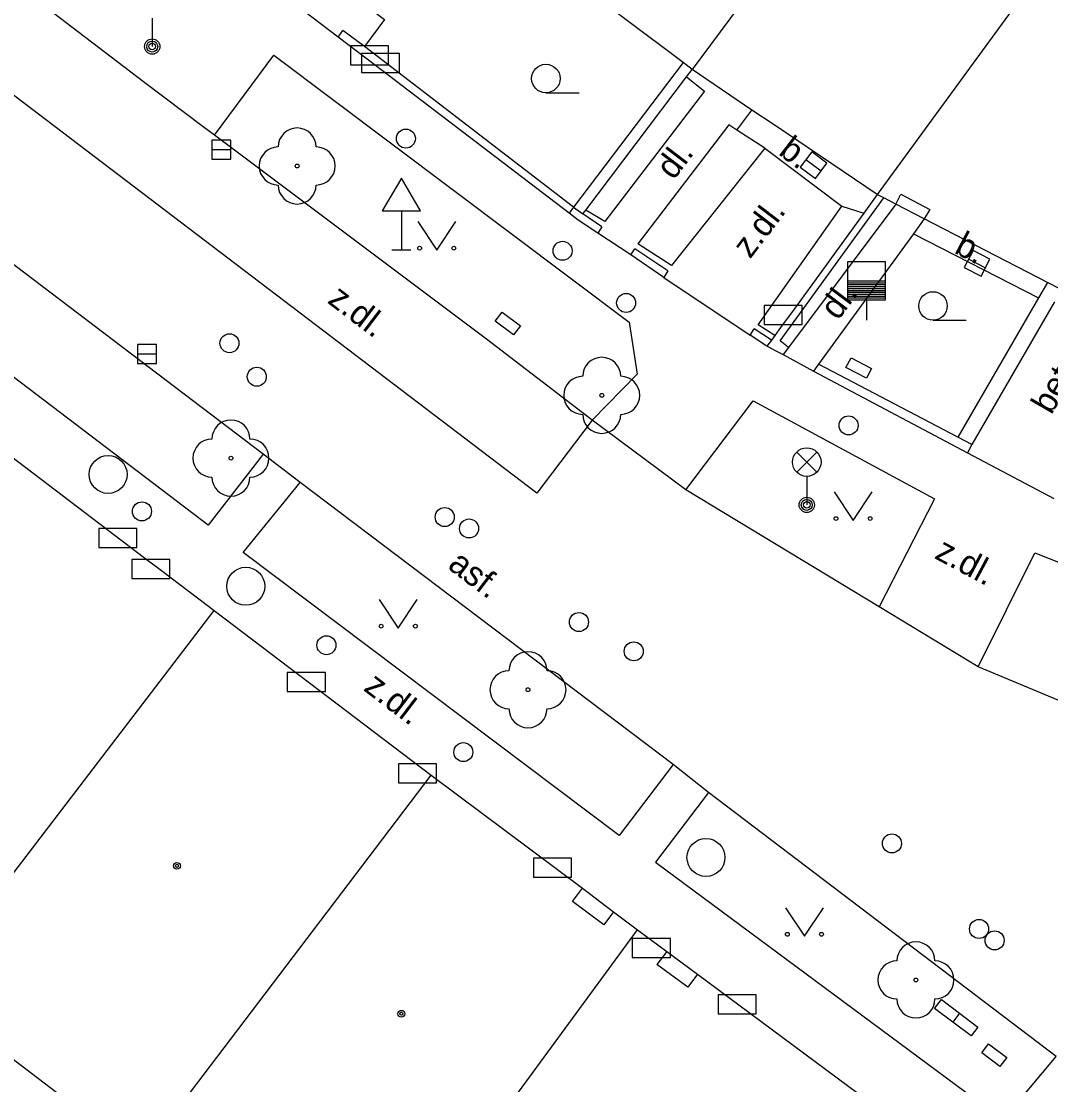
# Model space of a CAD drawing. Extents: x -595546 to -593986, y -1160845 to -1159202.
# Drawn here: x -595166.02 to -595138.96, y -1160783.85 to -1160755.88 of the extents above; entities that cross this region are included whole.
import ezdxf

# ---------------------------------------------------------------- set-up
doc = ezdxf.new("R2010")
doc.units = 0
for name, color, linetype in [('Level 22', 7, 'Continuous'), ('Level 24', 7, 'Continuous'), ('Level 27', 7, 'Continuous'), ('Level 28', 7, 'Continuous'), ('Level 31', 7, 'Continuous'), ('Level 33', 7, 'Continuous'), ('Level 34', 7, 'Continuous'), ('Level 36', 7, 'Continuous'), ('Level 39', 7, 'Continuous'), ('silnoproud - povrch.  znaky a  RIS  skut. velikost', 7, 'Continuous'), ('slaboproud - povrch.  znaky a tel. budka skut. velikost', 7, 'Continuous'), ('TM - budovy zdene_ betonove - NP', 7, 'Continuous'), ('TM - budovy zdene_ betonove - VP', 7, 'Continuous'), ('TM - chodniky - VP', 7, 'Continuous'), ('TM - komunikace - VP', 7, 'Continuous'), ('TM - letecke snimky - pomocna linie', 7, 'Continuous'), ('TM - plot drateny_ kovovy - VP', 7, 'Continuous'), ('TM - plot zdeny_ ohradni zed - VP', 7, 'Continuous'), ('TM - podezdivka plotu - VP', 7, 'Continuous'), ('TM - popis povrchu', 7, 'Continuous'), ('TM - rozhrani mezi zpev. plochami mezi sebou - VP', 7, 'Continuous'), ('TM - rozhrani ploch obecne - VP', 7, 'Continuous'), ('TM - vjezd na pozemek', 7, 'Continuous')]:
    doc.layers.add(name, color=color, linetype=linetype)

msp = doc.modelspace()

# ---------------------------------------------------------------- linework, layer by layer
at = {"layer": 'Level 22'}
for centre in [(-595158.77, -1160759.69), (-595150.76, -1160765.72), (-595160.51, -1160767.37), (-595152.7, -1160773.46), (-595142.5, -1160781.09)]:
    msp.add_circle(centre, 0.05, dxfattribs=at)
for centre, start, end in [((-595158.77, -1160759.19), 0, 180), ((-595159.27, -1160759.69), 90, 270), ((-595158.27, -1160759.69), 270, 90), ((-595158.77, -1160760.19), 180, 0), ((-595150.76, -1160765.22), 0, 180), ((-595151.26, -1160765.72), 90, 270), ((-595150.26, -1160765.72), 270, 90), ((-595160.51, -1160766.87), 0, 180), ((-595150.76, -1160766.22), 180, 0), ((-595161.01, -1160767.37), 90, 270), ((-595160.01, -1160767.37), 270, 90), ((-595160.51, -1160767.87), 180, 0), ((-595152.7, -1160772.96), 0, 180), ((-595153.2, -1160773.46), 90, 270), ((-595152.2, -1160773.46), 270, 90), ((-595152.7, -1160773.96), 180, 0), ((-595142.5, -1160780.59), 0, 180), ((-595143, -1160781.09), 90, 270), ((-595142, -1160781.09), 270, 90), ((-595142.5, -1160781.59), 180, 0)]:
    msp.add_arc(centre, 0.5, start, end, dxfattribs=at)
at = {"layer": 'Level 24'}
for points in [[(-595157.367, -1160757.028), (-595156.367, -1160757.028), (-595156.367, -1160756.528), (-595157.367, -1160756.528)], [(-595157.078, -1160757.229), (-595156.078, -1160757.229), (-595156.078, -1160756.729), (-595157.078, -1160756.729)], [(-595146.487, -1160763.858), (-595145.487, -1160763.858), (-595145.487, -1160763.358), (-595146.487, -1160763.358)], [(-595163.988, -1160769.719), (-595162.988, -1160769.719), (-595162.988, -1160769.219), (-595163.988, -1160769.219)], [(-595163.117, -1160770.538), (-595162.117, -1160770.538), (-595162.117, -1160770.038), (-595163.117, -1160770.038)], [(-595159.028, -1160773.509), (-595158.028, -1160773.509), (-595158.028, -1160773.009), (-595159.028, -1160773.009)], [(-595156.107, -1160775.908), (-595155.107, -1160775.908), (-595155.107, -1160775.408), (-595156.107, -1160775.408)], [(-595152.558, -1160778.389), (-595151.558, -1160778.389), (-595151.558, -1160777.889), (-595152.558, -1160777.889)], [(-595149.957, -1160780.498), (-595148.957, -1160780.498), (-595148.957, -1160779.998), (-595149.957, -1160779.998)], [(-595147.698, -1160781.979), (-595146.698, -1160781.979), (-595146.698, -1160781.479), (-595147.698, -1160781.479)]]:
    msp.add_lwpolyline(points, close=True, dxfattribs=at)
at = {"layer": 'Level 27'}
for p, q in [((-595161.01, -1160759.26), (-595160.51, -1160759.26)), ((-595145.39, -1160759.52), (-595144.99, -1160759.82)), ((-595141.112, -1160762.136), (-595140.668, -1160762.364)), ((-595162.97, -1160764.63), (-595162.47, -1160764.63))]:
    msp.add_line(p, q, dxfattribs=at)
for points in [[(-595161.01, -1160759.51), (-595160.51, -1160759.51), (-595160.51, -1160759.01), (-595161.01, -1160759.01)], [(-595145.54, -1160759.72), (-595145.14, -1160760.02), (-595144.84, -1160759.62), (-595145.24, -1160759.32)], [(-595141.227, -1160762.358), (-595140.782, -1160762.587), (-595140.553, -1160762.142), (-595140.998, -1160761.913)], [(-595162.97, -1160764.88), (-595162.47, -1160764.88), (-595162.47, -1160764.38), (-595162.97, -1160764.38)]]:
    msp.add_lwpolyline(points, close=True, dxfattribs=at)
at = {"layer": 'Level 28'}
for p, q in [((-595144.3, -1160762.71), (-595143.3, -1160762.71)), ((-595144.3, -1160762.76), (-595143.3, -1160762.76)), ((-595144.3, -1160762.81), (-595143.3, -1160762.81)), ((-595144.3, -1160762.86), (-595143.3, -1160762.86)), ((-595144.3, -1160762.91), (-595143.3, -1160762.91)), ((-595144.3, -1160762.96), (-595143.3, -1160762.96)), ((-595144.3, -1160763.01), (-595143.3, -1160763.01)), ((-595144.3, -1160763.06), (-595143.3, -1160763.06)), ((-595144.3, -1160763.11), (-595143.3, -1160763.11)), ((-595144.3, -1160763.16), (-595143.3, -1160763.16)), ((-595143.8, -1160763.21), (-595143.8, -1160763.74))]:
    msp.add_line(p, q, dxfattribs=at)
msp.add_lwpolyline([(-595144.3, -1160763.21), (-595143.3, -1160763.21), (-595143.3, -1160762.21), (-595144.3, -1160762.21)], close=True, dxfattribs=at)
for centre in [(-595155.91, -1160758.97), (-595150.12, -1160763.29), (-595160.55, -1160764.35), (-595159.83, -1160765.23), (-595162.85, -1160768.77), (-595154.89, -1160768.92), (-595154.25, -1160769.22), (-595151.36, -1160771.68), (-595158, -1160772.29), (-595149.92, -1160772.45), (-595154.4, -1160775.1), (-595143.13, -1160777.5), (-595140.84, -1160779.75), (-595140.43, -1160780.05)]:
    msp.add_circle(centre, 0.25, dxfattribs=at)
at = {"layer": 'Level 31'}
for centre, radius in [((-595151.79, -1160761.92), 0.25), ((-595144.27, -1160766.51), 0.25), ((-595163.74, -1160767.8), 0.5), ((-595160.12, -1160770.74), 0.5), ((-595148.02, -1160777.87), 0.5)]:
    msp.add_circle(centre, radius, dxfattribs=at)
at = {"layer": 'Level 33'}
for p, q in [((-595162.58, -1160755.8), (-595162.58, -1160756.55)), ((-595145.635, -1160767.74), (-595145.105, -1160767.21)), ((-595145.635, -1160767.21), (-595145.105, -1160767.74)), ((-595145.37, -1160767.85), (-595145.37, -1160768.6))]:
    msp.add_line(p, q, dxfattribs=at)
for centre, radius in [((-595162.58, -1160756.55), 0.2), ((-595162.58, -1160756.55), 0.145), ((-595162.58, -1160756.55), 0.0876), ((-595145.37, -1160767.475), 0.375), ((-595145.37, -1160768.6), 0.2), ((-595145.37, -1160768.6), 0.145), ((-595145.37, -1160768.6), 0.0876)]:
    msp.add_circle(centre, radius, dxfattribs=at)
at = {"layer": 'Level 34'}
for p, q in [((-595156.03, -1160760.872), (-595156.03, -1160761.89)), ((-595156.28, -1160761.89), (-595155.78, -1160761.89))]:
    msp.add_line(p, q, dxfattribs=at)
msp.add_lwpolyline([(-595156.53, -1160760.872), (-595155.53, -1160760.872), (-595156.03, -1160760.006)], close=True, dxfattribs=at)
at = {"layer": 'Level 36'}
for p, q in [((-595152.23, -1160757.765), (-595151.355, -1160757.765)), ((-595142.05, -1160763.745), (-595141.175, -1160763.745))]:
    msp.add_line(p, q, dxfattribs=at)
for points in [[(-595155.6, -1160761.15), (-595155.1, -1160761.9), (-595154.6, -1160761.15)], [(-595144.65, -1160768.26), (-595144.15, -1160769.01), (-595143.65, -1160768.26)], [(-595156.61, -1160771.09), (-595156.11, -1160771.84), (-595155.61, -1160771.09)], [(-595145.93, -1160779.19), (-595145.43, -1160779.94), (-595144.93, -1160779.19)]]:
    msp.add_lwpolyline(points, dxfattribs=at)
for centre, radius in [((-595152.23, -1160757.39), 0.375), ((-595155.55, -1160761.85), 0.05), ((-595154.651, -1160761.85), 0.05), ((-595142.05, -1160763.37), 0.375), ((-595144.6, -1160768.96), 0.05), ((-595143.701, -1160768.96), 0.05), ((-595156.56, -1160771.79), 0.05), ((-595155.661, -1160771.79), 0.05), ((-595145.88, -1160779.89), 0.05), ((-595144.981, -1160779.89), 0.05)]:
    msp.add_circle(centre, radius, dxfattribs=at)
at = {"layer": 'Level 39'}
for centre, radius in [((-595161.93, -1160778.09), 0.09), ((-595161.93, -1160778.09), 0.0398), ((-595156.03, -1160781.98), 0.09), ((-595156.03, -1160781.98), 0.0398)]:
    msp.add_circle(centre, radius, dxfattribs=at)
at = {"layer": 'silnoproud - povrch.  znaky a  RIS  skut. velikost'}
for points in [[(-595143.8, -1160765.27), (-595144.34, -1160764.99), (-595144.2, -1160764.73), (-595143.67, -1160765.01), (-595143.8, -1160765.27)], [(-595141.53, -1160782.2), (-595142.01, -1160781.84), (-595141.83, -1160781.6), (-595141.35, -1160781.96)], [(-595141.35, -1160781.96), (-595141.53, -1160782.2)], [(-595140.59, -1160782.77), (-595140.11, -1160783.13), (-595140.29, -1160783.37), (-595140.77, -1160783.01), (-595140.59, -1160782.77)]]:
    msp.add_lwpolyline(points, dxfattribs=at)
at = {"layer": 'slaboproud - povrch.  znaky a tel. budka skut. velikost'}
for points in [[(-595153.08, -1160764.13), (-595153.56, -1160763.77), (-595153.38, -1160763.53), (-595152.9, -1160763.89), (-595153.08, -1160764.13)], [(-595141.35, -1160781.96), (-595140.87, -1160782.33), (-595141.05, -1160782.56), (-595141.53, -1160782.2)]]:
    msp.add_lwpolyline(points, dxfattribs=at)
at = {"layer": 'TM - budovy zdene_ betonove - NP'}
for points in [[(-595143.03, -1160760.69), (-595142.9, -1160760.43), (-595142.13, -1160760.83), (-595142.28, -1160761.08)], [(-595150.45, -1160779.3), (-595150.71, -1160779.64), (-595151.53, -1160779.03), (-595151.27, -1160778.68)], [(-595149.05, -1160780.34), (-595149.31, -1160780.68)], [(-595148.24, -1160780.94), (-595148.5, -1160781.28), (-595149.31, -1160780.68)]]:
    msp.add_lwpolyline(points, dxfattribs=at)
at = {"layer": 'TM - budovy zdene_ betonove - VP'}
for points in [[(-595141.22, -1160747.51), (-595148.38, -1160757.15)], [(-595137.14, -1160751.7), (-595143.52, -1160760.44)], [(-595148.62, -1160756.97), (-595154.72, -1160752.39)], [(-595148.38, -1160757.15), (-595148.62, -1160756.97)], [(-595146.81, -1160758.22), (-595148.38, -1160757.15)], [(-595143.52, -1160760.44), (-595146.23, -1160758.61), (-595146.81, -1160758.22)], [(-595143.34, -1160760.53), (-595143.52, -1160760.44)], [(-595143.03, -1160760.69), (-595143.34, -1160760.53)], [(-595142.28, -1160761.08), (-595143.03, -1160760.69)], [(-595139.04, -1160762.75), (-595142.28, -1160761.08)], [(-595138.68, -1160762.94), (-595139.04, -1160762.75)], [(-595166.49, -1160767.17), (-595162.78, -1160769.99), (-595162.3, -1160770.35), (-595160.95, -1160771.38)], [(-595168.6, -1160781.38), (-595160.95, -1160771.38)], [(-595160.95, -1160771.38), (-595155.25, -1160775.71)], [(-595162.87, -1160785.75), (-595155.25, -1160775.71)], [(-595155.25, -1160775.71), (-595151.27, -1160778.68)], [(-595151.27, -1160778.68), (-595150.45, -1160779.3)], [(-595150.45, -1160779.3), (-595150.38, -1160779.35), (-595149.82, -1160779.77)], [(-595156.63, -1160789.06), (-595149.82, -1160779.77)], [(-595149.82, -1160779.77), (-595149.05, -1160780.34)], [(-595149.05, -1160780.34), (-595148.24, -1160780.94)], [(-595148.24, -1160780.94), (-595144.03, -1160784.07)], [(-595162.87, -1160785.75), (-595168.31, -1160781.6)]]:
    msp.add_lwpolyline(points, dxfattribs=at)
at = {"layer": 'TM - chodniky - VP'}
for points in [[(-595159.66, -1160767.27), (-595161.11, -1160769.13), (-595177.34, -1160756.79)], [(-595160.94, -1160758.88), (-595159.38, -1160756.78), (-595150.04, -1160763.8), (-595149.83, -1160765.16), (-595151.01, -1160766.37)], [(-595148.55, -1160768.2), (-595146.78, -1160765.86), (-595142.01, -1160768.44), (-595143.47, -1160771.28)], [(-595148.88, -1160775.43), (-595150.3, -1160777.29), (-595160.19, -1160769.85), (-595158.69, -1160768.01)], [(-595140.86, -1160772.86), (-595139.37, -1160769.86), (-595134.52, -1160771.78), (-595135.78, -1160774.98)], [(-595147.95, -1160776.16), (-595149.35, -1160777.99), (-595140.21, -1160784.77), (-595138.81, -1160783.1)]]:
    msp.add_lwpolyline(points, dxfattribs=at)
at = {"layer": 'TM - komunikace - VP'}
for points in [[(-595159.66, -1160767.27), (-595175.92, -1160754.92)], [(-595162.81, -1160757.48), (-595165.69, -1160755.27)], [(-595161.24, -1160758.66), (-595162.81, -1160757.48)], [(-595160.94, -1160758.88), (-595161.24, -1160758.66)], [(-595151.01, -1160766.37), (-595153.79, -1160764.24), (-595160.94, -1160758.88)], [(-595148.55, -1160768.2), (-595151.01, -1160766.37)], [(-595158.69, -1160768.01), (-595159.66, -1160767.27)], [(-595148.88, -1160775.43), (-595158.69, -1160768.01)], [(-595143.47, -1160771.28), (-595148.55, -1160768.2)], [(-595140.86, -1160772.86), (-595143.47, -1160771.28)], [(-595135.78, -1160774.98), (-595140.86, -1160772.86)], [(-595147.95, -1160776.16), (-595148.88, -1160775.43)], [(-595138.81, -1160783.1), (-595147.95, -1160776.16)]]:
    msp.add_lwpolyline(points, dxfattribs=at)
at = {"layer": 'TM - letecke snimky - pomocna linie'}
msp.add_lwpolyline([(-595142.56, -1160761.47), (-595145.06, -1160764.9)], dxfattribs=at)
at = {"layer": 'TM - plot drateny_ kovovy - VP'}
for points in [[(-595157, -1160756.55), (-595157.57, -1160756.13)], [(-595151.5, -1160760.77), (-595157, -1160756.55)], [(-595148.53, -1160757.35), (-595148.38, -1160757.15)], [(-595151.18, -1160760.85), (-595148.53, -1160757.35)], [(-595151.5, -1160760.77), (-595151.26, -1160760.95)], [(-595146.07, -1160764.29), (-595143.34, -1160760.53)], [(-595151.26, -1160760.95), (-595151.18, -1160760.85)], [(-595145.85, -1160764.46), (-595146.07, -1160764.29)], [(-595141.4, -1160766.82), (-595145.06, -1160764.9)], [(-595141.03, -1160767.01), (-595141.4, -1160766.82)]]:
    msp.add_lwpolyline(points, dxfattribs=at)
at = {"layer": 'TM - plot zdeny_ ohradni zed - VP'}
for points in [[(-595150.76, -1160761.29), (-595151.26, -1160760.95)], [(-595149.02, -1160762.45), (-595149.89, -1160761.87)], [(-595146.3, -1160764.27), (-595146.75, -1160763.97)]]:
    msp.add_lwpolyline(points, dxfattribs=at)
at = {"layer": 'TM - podezdivka plotu - VP'}
for points in [[(-595157.69, -1160756.3), (-595157.57, -1160756.13)], [(-595156.71, -1160757.05), (-595157.69, -1160756.3)], [(-595151.62, -1160760.93), (-595156.71, -1160757.05)], [(-595148.62, -1160756.97), (-595151.5, -1160760.77)], [(-595143.52, -1160760.44), (-595143.87, -1160760.93)], [(-595151.5, -1160760.77), (-595151.62, -1160760.93)], [(-595151.38, -1160761.11), (-595151.62, -1160760.93)], [(-595143.87, -1160760.93), (-595145.7, -1160763.45), (-595146.06, -1160763.94), (-595146.21, -1160764.15)], [(-595150.86, -1160761.46), (-595151.38, -1160761.11)], [(-595150.76, -1160761.29), (-595150.86, -1160761.46)], [(-595150, -1160762.03), (-595149.89, -1160761.87)], [(-595149.13, -1160762.62), (-595150, -1160762.03)], [(-595149.02, -1160762.45), (-595149.13, -1160762.62)], [(-595146.86, -1160764.14), (-595146.75, -1160763.97)], [(-595146.42, -1160764.43), (-595146.86, -1160764.14)], [(-595146.21, -1160764.15), (-595146.3, -1160764.27)], [(-595146.3, -1160764.27), (-595146.42, -1160764.43)], [(-595146.24, -1160764.52), (-595146.42, -1160764.43)], [(-595146.24, -1160764.52), (-595145.99, -1160764.65)], [(-595145.85, -1160764.46), (-595145.99, -1160764.65)], [(-595145.06, -1160764.9), (-595145.19, -1160765.08)], [(-595145.19, -1160765.08), (-595141.14, -1160767.23)], [(-595141.03, -1160767.01), (-595141.14, -1160767.23)]]:
    msp.add_lwpolyline(points, dxfattribs=at)
at = {"layer": 'TM - rozhrani mezi zpev. plochami mezi sebou - VP'}
for points in [[(-595147.21, -1160758.75), (-595146.81, -1160758.22)], [(-595146.47, -1160759.22), (-595144.45, -1160760.75)], [(-595142.28, -1160761.08), (-595142.56, -1160761.47)], [(-595139.04, -1160762.75), (-595139.28, -1160763.16)], [(-595138.86, -1160763.26), (-595141.03, -1160767.01)]]:
    msp.add_lwpolyline(points, dxfattribs=at)
at = {"layer": 'TM - rozhrani ploch obecne - VP'}
for points in [[(-595151.01, -1160766.37), (-595152.47, -1160768.29), (-595167.23, -1160757.07), (-595185.77, -1160742.99), (-595187.03, -1160742.03)], [(-595157, -1160755.44), (-595156.47, -1160755.84), (-595157, -1160756.55)], [(-595148.53, -1160757.35), (-595148.06, -1160757.72), (-595150.68, -1160761.15)], [(-595147.21, -1160758.75), (-595147.42, -1160758.61), (-595149.81, -1160761.74)], [(-595146.47, -1160759.22), (-595147.21, -1160758.75)], [(-595146.47, -1160759.22), (-595148.93, -1160762.31)], [(-595146.65, -1160763.87), (-595144.45, -1160760.75)], [(-595143.03, -1160760.69), (-595145.85, -1160764.46)], [(-595144.45, -1160760.75), (-595143.87, -1160760.93)], [(-595150.68, -1160761.15), (-595151.18, -1160760.85)], [(-595142.56, -1160761.47), (-595139.28, -1160763.16)], [(-595148.93, -1160762.31), (-595149.81, -1160761.74)], [(-595139.28, -1160763.16), (-595141.4, -1160766.82)], [(-595146.21, -1160764.15), (-595146.65, -1160763.87)]]:
    msp.add_lwpolyline(points, dxfattribs=at)
at = {"layer": 'TM - vjezd na pozemek'}
for points in [[(-595157.69, -1160756.3), (-595158.82, -1160755.44), (-595160.45, -1160754.2)], [(-595150, -1160762.03), (-595150.86, -1160761.46)], [(-595149.13, -1160762.62), (-595146.86, -1160764.14)], [(-595145.99, -1160764.65), (-595145.19, -1160765.08)], [(-595141.14, -1160767.23), (-595138.87, -1160768.43)]]:
    msp.add_lwpolyline(points, dxfattribs=at)

# ---------------------------------------------------------------- texts
at = {"layer": 'TM - popis povrchu'}
for s, rotation, p in [('b.', 322.7371, (-595146.14, -1160759.37)), ('dl.', 52.7371, (-595148.87, -1160760.08)), ('z.dl.', 52.7371, (-595146.86, -1160762.15)), ('b.', 332.3491, (-595141.52, -1160761.96)), ('z.dl.', 322.7371, (-595158, -1160763.27)), ('dl.', 53.1665, (-595144.55, -1160763.77)), ('bet.', 59.9098, (-595138.94, -1160766.25)), ('z.dl.', 331.8622, (-595142.04, -1160769.99)), ('asf.', 322.7371, (-595154.84, -1160770.25)), ('z.dl.', 322.7371, (-595157.05, -1160773.46))]:
    msp.add_text(s, height=0.65, rotation=rotation, dxfattribs=at).set_placement(p)

doc.saveas('drawing.dxf')
